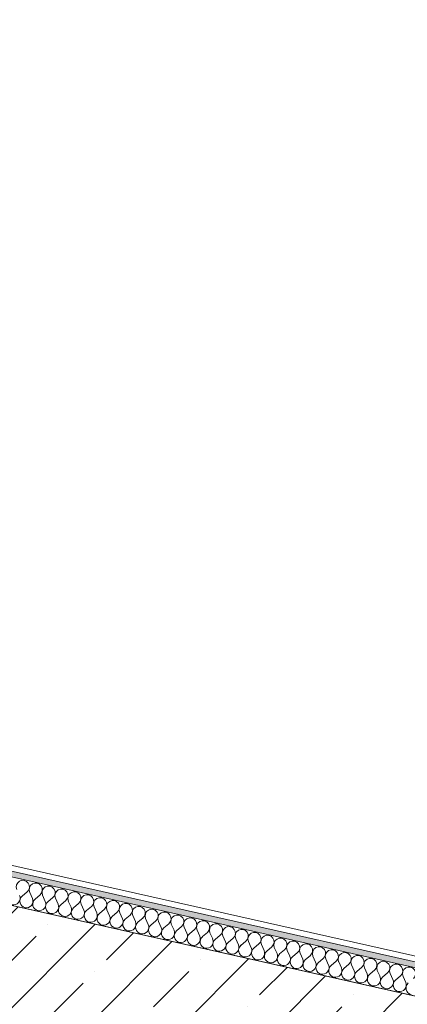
# Model space of a CAD drawing. Header units: millimetres. Extents: x -7218036 to -6936053, y 6003644 to 6210136.
# Tile 351 of 656: x -7167699 to -7167000, y 6142746 to 6144521. Entities that reach past the tile are written whole.
import ezdxf

# ---------------------------------------------------------------- set-up
doc = ezdxf.new("R2010")
doc.units = ezdxf.units.MM
doc.header["$MEASUREMENT"] = 0
doc.layers.add('S - автостоянка.АР', color=7, linetype='Continuous')
doc.layers.add('АР-Стены_внешние_.АР', color=7, linetype='Continuous')
doc.layers.add('АР-Стены_внешние_.АР_Ном._пера__1', color=7, linetype='Continuous', lineweight=0)
pattern_1 = [(45, (-6566190.34, 6563027.8), (-111.369318, 111.369318), [0, -105, 0, -157.5]), (110, (-6565840.34, 6563027.8), (148.001588, 53.868173), [0, -77, 0, -133])]
pattern_2 = [(45, (-6566190.34, 6562677.8), (-84.852814, 84.852814), []), (45, (-6566232.77, 6562720.22), (-84.852814, 84.852814), [90, -30, 0, -30])]

# ---------------------------------------------------------------- blocks, each defined once
blk = doc.blocks.new('Стена_188_2', base_point=(-7168754, 6143029.5))
at = {"layer": 'АР-Стены_внешние_.АР', "linetype": 'Continuous', "lineweight": 0, "true_color": 0x000000}
h = blk.add_hatch(dxfattribs=at)
h.set_pattern_fill('Железобетон__project__0002', color=18, style=0, pattern_type=2)
h.set_pattern_definition(pattern_2)
h.paths.add_polyline_path([(-7168848.6, 6143178.8), (-7168903.4, 6142934.9), (-7168604.6, 6143124.1)])
h = blk.add_hatch(dxfattribs=at)
h.set_pattern_fill('Железобетон__project__0002', color=18, style=0, pattern_type=2)
h.set_pattern_definition(pattern_2)
h.paths.add_polyline_path([(-7168604.6, 6143124.1), (-7168903.4, 6142934.9), (-7168659.4, 6142880.1)])
h = blk.add_hatch(dxfattribs=at)
h.set_pattern_fill('Железобетон__project__0002', color=18, style=0, pattern_type=2)
h.set_pattern_definition(pattern_2)
h.paths.add_polyline_path([(-7168659.4, 6142880.1), (-7166981.2, 6142503.2), (-7166926.4, 6142747.1), (-7168604.6, 6143124.1)])
h = blk.add_hatch(dxfattribs=at)
h.set_pattern_fill('Штукатурка__Гипс_01_0002', color=18, style=0, pattern_type=2)
h.set_pattern_definition(pattern_1)
h.paths.add_polyline_path([(-7168922.9, 6142939.3), (-7168927.3, 6142919.8), (-7168903.4, 6142934.9)])
h = blk.add_hatch(dxfattribs=at)
h.set_pattern_fill('Штукатурка__Гипс_01_0002', color=18, style=0, pattern_type=2)
h.set_pattern_definition(pattern_1)
h.paths.add_polyline_path([(-7168903.4, 6142934.9), (-7168927.3, 6142919.8), (-7168907.7, 6142915.4)])
h = blk.add_hatch(dxfattribs=at)
h.set_pattern_fill('Штукатурка__Гипс_01_0002', color=18, style=0, pattern_type=2)
h.set_pattern_definition(pattern_1)
h.paths.add_polyline_path([(-7168907.7, 6142915.4), (-7166985.6, 6142483.7), (-7166981.2, 6142503.2), (-7168903.4, 6142934.9)])
at = {"layer": 'АР-Стены_внешние_.АР_Ном._пера__1', "color": 7, "linetype": 'Continuous', "lineweight": 5}
for p, q in [((-7168848.6, 6143178.8), (-7168903.4, 6142934.9)), ((-7168903.4, 6142934.9), (-7168659.4, 6142880.1)), ((-7168659.4, 6142880.1), (-7166981.2, 6142503.2))]:
    blk.add_line(p, q, dxfattribs=at)
at = {"layer": 'АР-Стены_внешние_.АР_Ном._пера__1', "color": 7, "linetype": 'Continuous', "lineweight": 5, "flags": 128}
for points in [[(-7166926.4, 6142747.1), (-7168604.6, 6143124.1)], [(-7166981.2, 6142503.2), (-7166926.4, 6142747.1)]]:
    blk.add_lwpolyline(points, dxfattribs=at)
at = {"layer": 'АР-Стены_внешние_.АР_Ном._пера__1', "color": 7, "linetype": 'Continuous', "lineweight": 0, "flags": 128}
for points in [[(-7168927.3, 6142919.8), (-7168922.9, 6142939.3)], [(-7168927.3, 6142919.8), (-7166985.6, 6142483.7)], [(-7166985.6, 6142483.7), (-7166981.2, 6142503.2)]]:
    blk.add_lwpolyline(points, dxfattribs=at)
blk = doc.blocks.new('*X578', base_point=(-6566190.3, 6562677.8))
at = {"layer": 'АР-Стены_внешние_.АР_Ном._пера__1', "color": 7, "linetype": 'Continuous', "lineweight": 0}
for p, q in [((-7167685.6, 6142948.4), (-7167694.7, 6142940.7)), ((-7167681, 6142947.4), (-7167676.1, 6142936.5)), ((-7167662.4, 6142943.2), (-7167671.4, 6142935.5)), ((-7167657.7, 6142942.2), (-7167652.8, 6142931.3)), ((-7167639.1, 6142938), (-7167648.2, 6142930.3)), ((-7167634.5, 6142937), (-7167629.6, 6142926.1)), ((-7167615.9, 6142932.8), (-7167625, 6142925.1)), ((-7167611.3, 6142931.7), (-7167606.4, 6142920.9)), ((-7167592.7, 6142927.6), (-7167601.7, 6142919.8)), ((-7167588, 6142926.5), (-7167583.2, 6142915.7)), ((-7167569.5, 6142922.3), (-7167578.5, 6142914.6)), ((-7167564.8, 6142921.3), (-7167559.9, 6142910.4)), ((-7167546.2, 6142917.1), (-7167555.3, 6142909.4)), ((-7167541.6, 6142916.1), (-7167536.7, 6142905.2)), ((-7167523, 6142911.9), (-7167532, 6142904.2)), ((-7167518.3, 6142910.9), (-7167513.5, 6142900)), ((-7167499.8, 6142906.7), (-7167508.8, 6142899)), ((-7167495.1, 6142905.6), (-7167490.2, 6142894.8)), ((-7167476.5, 6142901.5), (-7167485.6, 6142893.7)), ((-7167471.9, 6142900.4), (-7167467, 6142889.6)), ((-7167453.3, 6142896.3), (-7167462.4, 6142888.5)), ((-7167448.7, 6142895.2), (-7167443.8, 6142884.4)), ((-7167430.1, 6142891), (-7167439.1, 6142883.3)), ((-7167425.4, 6142890), (-7167420.5, 6142879.1)), ((-7167406.8, 6142885.8), (-7167415.9, 6142878.1)), ((-7167402.2, 6142884.8), (-7167397.3, 6142873.9)), ((-7167383.6, 6142880.6), (-7167392.7, 6142872.9)), ((-7167379, 6142879.6), (-7167374.1, 6142868.7)), ((-7167360.4, 6142875.4), (-7167369.4, 6142867.7)), ((-7167355.7, 6142874.3), (-7167350.8, 6142863.5)), ((-7167337.1, 6142870.2), (-7167346.2, 6142862.4)), ((-7167332.5, 6142869.1), (-7167327.6, 6142858.3)), ((-7167313.9, 6142865), (-7167323, 6142857.2)), ((-7167309.3, 6142863.9), (-7167304.4, 6142853.1)), ((-7167290.7, 6142859.7), (-7167299.7, 6142852)), ((-7167286, 6142858.7), (-7167281.2, 6142847.8)), ((-7167267.5, 6142854.5), (-7167276.5, 6142846.8)), ((-7167262.8, 6142853.5), (-7167257.9, 6142842.6)), ((-7167244.2, 6142849.3), (-7167253.3, 6142841.6)), ((-7167239.6, 6142848.3), (-7167234.7, 6142837.4)), ((-7167221, 6142844.1), (-7167230, 6142836.4)), ((-7167216.3, 6142843), (-7167211.5, 6142832.2)), ((-7167197.8, 6142838.9), (-7167206.8, 6142831.1)), ((-7167193.1, 6142837.8), (-7167188.2, 6142827)), ((-7167174.5, 6142833.7), (-7167183.6, 6142825.9)), ((-7167169.9, 6142832.6), (-7167165, 6142821.8)), ((-7167151.3, 6142828.4), (-7167160.4, 6142820.7)), ((-7167146.7, 6142827.4), (-7167141.8, 6142816.5)), ((-7167128.1, 6142823.2), (-7167137.1, 6142815.5)), ((-7167123.4, 6142822.2), (-7167118.5, 6142811.3)), ((-7167104.8, 6142818), (-7167113.9, 6142810.3)), ((-7167100.2, 6142817), (-7167095.3, 6142806.1)), ((-7167081.6, 6142812.8), (-7167090.7, 6142805.1)), ((-7167077, 6142811.7), (-7167072.1, 6142800.9)), ((-7167058.4, 6142807.6), (-7167067.4, 6142799.8)), ((-7167053.7, 6142806.5), (-7167048.8, 6142795.7)), ((-7167035.1, 6142802.4), (-7167044.2, 6142794.6)), ((-7167030.5, 6142801.3), (-7167025.6, 6142790.4)), ((-7167011.9, 6142797.1), (-7167021, 6142789.4)), ((-7167007.3, 6142796.1), (-7167002.4, 6142785.2))]:
    blk.add_line(p, q, dxfattribs=at)
for centre, start, end in [((-7167693.3, 6142957.5), 310.4728, 204.2126), ((-7167670.1, 6142952.3), 310.4728, 204.2126), ((-7167646.9, 6142947.1), 310.4728, 204.2126), ((-7167623.6, 6142941.8), 310.4728, 204.2126), ((-7167600.4, 6142936.6), 310.4728, 204.2126), ((-7167710.2, 6142936.9), 257.3427, 24.2126), ((-7167686.9, 6142931.6), 130.4728, 257.3427), ((-7167686.9, 6142931.6), 257.3427, 24.2126), ((-7167663.7, 6142926.4), 130.4728, 257.3427), ((-7167663.7, 6142926.4), 257.3427, 24.2126), ((-7167640.5, 6142921.2), 130.4728, 257.3427), ((-7167577.2, 6142931.4), 310.4728, 204.2126), ((-7167553.9, 6142926.2), 310.4728, 204.2126), ((-7167530.7, 6142921), 310.4728, 204.2126), ((-7167640.5, 6142921.2), 257.3427, 24.2126), ((-7167617.2, 6142916), 130.4728, 257.3427), ((-7167617.2, 6142916), 257.3427, 24.2126), ((-7167594, 6142910.8), 130.4728, 257.3427), ((-7167594, 6142910.8), 257.3427, 24.2126), ((-7167570.8, 6142905.6), 130.4728, 257.3427), ((-7167507.5, 6142915.7), 310.4728, 204.2126), ((-7167484.3, 6142910.5), 310.4728, 204.2126), ((-7167461, 6142905.3), 310.4728, 204.2126), ((-7167437.8, 6142900.1), 310.4728, 204.2126), ((-7167570.8, 6142905.6), 257.3427, 24.2126), ((-7167547.6, 6142900.3), 130.4728, 257.3427), ((-7167547.6, 6142900.3), 257.3427, 24.2126), ((-7167524.3, 6142895.1), 130.4728, 257.3427), ((-7167524.3, 6142895.1), 257.3427, 24.2126), ((-7167501.1, 6142889.9), 130.4728, 257.3427), ((-7167501.1, 6142889.9), 257.3427, 24.2126), ((-7167477.9, 6142884.7), 130.4728, 257.3427), ((-7167414.6, 6142894.9), 310.4728, 204.2126), ((-7167391.3, 6142889.7), 310.4728, 204.2126), ((-7167368.1, 6142884.4), 310.4728, 204.2126), ((-7167477.9, 6142884.7), 257.3427, 24.2126), ((-7167454.6, 6142879.5), 130.4728, 257.3427), ((-7167454.6, 6142879.5), 257.3427, 24.2126), ((-7167431.4, 6142874.3), 130.4728, 257.3427), ((-7167431.4, 6142874.3), 257.3427, 24.2126), ((-7167408.2, 6142869), 130.4728, 257.3427), ((-7167344.9, 6142879.2), 310.4728, 204.2126), ((-7167321.6, 6142874), 310.4728, 204.2126), ((-7167298.4, 6142868.8), 310.4728, 204.2126), ((-7167408.2, 6142869), 257.3427, 24.2126), ((-7167384.9, 6142863.8), 130.4728, 257.3427), ((-7167384.9, 6142863.8), 257.3427, 24.2126), ((-7167361.7, 6142858.6), 130.4728, 257.3427), ((-7167361.7, 6142858.6), 257.3427, 24.2126), ((-7167338.5, 6142853.4), 130.4728, 257.3427), ((-7167338.5, 6142853.4), 257.3427, 24.2126), ((-7167275.2, 6142863.6), 310.4728, 204.2126), ((-7167251.9, 6142858.4), 310.4728, 204.2126), ((-7167228.7, 6142853.1), 310.4728, 204.2126), ((-7167205.5, 6142847.9), 310.4728, 204.2126), ((-7167315.2, 6142848.2), 130.4728, 257.3427), ((-7167315.2, 6142848.2), 257.3427, 24.2126), ((-7167292, 6142843), 130.4728, 257.3427), ((-7167292, 6142843), 257.3427, 24.2126), ((-7167268.8, 6142837.7), 130.4728, 257.3427), ((-7167268.8, 6142837.7), 257.3427, 24.2126), ((-7167245.5, 6142832.5), 130.4728, 257.3427), ((-7167182.3, 6142842.7), 310.4728, 204.2126), ((-7167159, 6142837.5), 310.4728, 204.2126), ((-7167135.8, 6142832.3), 310.4728, 204.2126), ((-7167245.5, 6142832.5), 257.3427, 24.2126), ((-7167222.3, 6142827.3), 130.4728, 257.3427), ((-7167222.3, 6142827.3), 257.3427, 24.2126), ((-7167199.1, 6142822.1), 130.4728, 257.3427), ((-7167199.1, 6142822.1), 257.3427, 24.2126), ((-7167175.9, 6142816.9), 130.4728, 257.3427), ((-7167112.6, 6142827.1), 310.4728, 204.2126), ((-7167089.3, 6142821.8), 310.4728, 204.2126), ((-7167066.1, 6142816.6), 310.4728, 204.2126), ((-7167042.9, 6142811.4), 310.4728, 204.2126), ((-7167175.9, 6142816.9), 257.3427, 24.2126), ((-7167152.6, 6142811.7), 130.4728, 257.3427), ((-7167152.6, 6142811.7), 257.3427, 24.2126), ((-7167129.4, 6142806.4), 130.4728, 257.3427), ((-7167129.4, 6142806.4), 257.3427, 24.2126), ((-7167106.2, 6142801.2), 130.4728, 257.3427), ((-7167106.2, 6142801.2), 257.3427, 24.2126), ((-7167082.9, 6142796), 130.4728, 257.3427), ((-7167019.6, 6142806.2), 310.4728, 204.2126), ((-7166996.4, 6142801), 310.4728, 204.2126), ((-7167082.9, 6142796), 257.3427, 24.2126), ((-7167059.7, 6142790.8), 130.4728, 257.3427), ((-7167059.7, 6142790.8), 257.3427, 24.2126), ((-7167036.5, 6142785.6), 130.4728, 257.3427), ((-7167036.5, 6142785.6), 257.3427, 24.2126), ((-7167013.2, 6142780.4), 130.4728, 257.3427), ((-7167013.2, 6142780.4), 257.3427, 24.2126), ((-7166990, 6142775.1), 130.4728, 257.3427)]:
    blk.add_arc(centre, 11.9, start, end, dxfattribs=at)
blk = doc.blocks.new('Стена_316_2', base_point=(-7168604.6, 6143124.3))
at = {"layer": 'АР-Стены_внешние_.АР', "linetype": 'Continuous', "lineweight": 0, "true_color": 0x000000}
h = blk.add_hatch(dxfattribs=at)
h.set_pattern_fill('Штукатурка__Гипс_01_0002', color=18, style=0, pattern_type=2)
h.set_pattern_definition(pattern_1)
h.paths.add_polyline_path([(-7168535.1, 6143159.9), (-7155280.5, 6140183.3), (-7155278.3, 6140193), (-7168532.9, 6143169.7)])
at = {"layer": 'АР-Стены_внешние_.АР_Ном._пера__1', "color": 7, "linetype": 'Continuous', "lineweight": 0}
blk.add_line((-7155270.7, 6140181.1), (-7168535.1, 6143159.9), dxfattribs=at)
at = {"layer": 'АР-Стены_внешние_.АР_Ном._пера__1', "color": 7, "linetype": 'Continuous', "lineweight": 0, "flags": 128}
for points in [[(-7155278.3, 6140193), (-7168532.9, 6143169.7)], [(-7168555.8, 6143113.4), (-7155232.9, 6140121.3)]]:
    blk.add_lwpolyline(points, dxfattribs=at)
at = {"layer": 'АР-Стены_внешние_.АР', "color": 7, "lineweight": 0}
blk.add_blockref('*X578', (-6566190.3, 6562677.8), dxfattribs=at)

msp = doc.modelspace()

# ---------------------------------------------------------------- linework, layer by layer
at = {"layer": 'S - автостоянка.АР', "color": 254, "linetype": 'Continuous', "lineweight": 0, "true_color": 0xd1c7d6, "flags": 128}
msp.add_lwpolyline([(-7167225.8, 6148943.8), (-7168520.9, 6143177.5), (-7155285.8, 6140205), (-7153990.8, 6145971.3)], close=True, dxfattribs=at)

# ---------------------------------------------------------------- block references
at = {"layer": 'АР-Стены_внешние_.АР', "color": 7, "lineweight": 0}
for name, p in [('Стена_188_2', (-7168754, 6143029.5)), ('Стена_316_2', (-7168604.6, 6143124.3))]:
    msp.add_blockref(name, p, dxfattribs=at)

doc.saveas('drawing.dxf')
